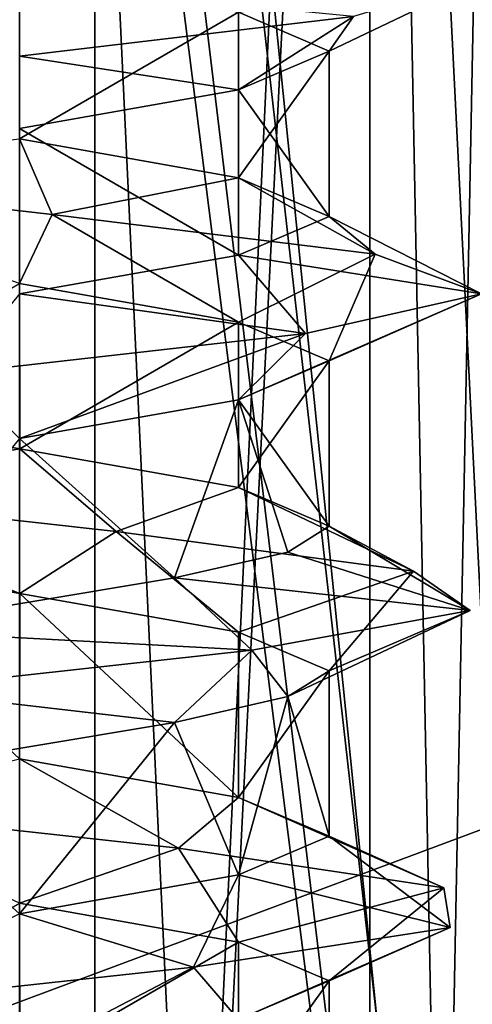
# Model space of a CAD drawing. Header units: millimetres. Extents: x -50 to 50, y -22 to 96.
# Tile 250 of 374: x 22 to 23.46, y -5.61 to -2.43. Entities that reach past the tile are written whole.
import ezdxf

# ---------------------------------------------------------------- set-up
doc = ezdxf.new("R2010")
doc.units = ezdxf.units.MM
doc.header["$LTSCALE"] = 65.185185
for name, color, linetype in [('1231', 7, 'CONTINUOUS'), ('1233', 7, 'CONTINUOUS'), ('1288', 7, 'CONTINUOUS'), ('1289', 7, 'CONTINUOUS'), ('1298', 7, 'CONTINUOUS'), ('1304', 7, 'CONTINUOUS'), ('29', 7, 'CONTINUOUS'), ('3133', 7, 'CONTINUOUS'), ('3134', 7, 'CONTINUOUS'), ('3135', 7, 'CONTINUOUS'), ('3136', 7, 'CONTINUOUS'), ('3279', 7, 'CONTINUOUS'), ('3280', 7, 'CONTINUOUS'), ('3281', 7, 'CONTINUOUS'), ('3282', 7, 'CONTINUOUS'), ('3735', 7, 'CONTINUOUS'), ('3736', 7, 'CONTINUOUS'), ('3737', 7, 'CONTINUOUS'), ('3738', 7, 'CONTINUOUS'), ('3768', 7, 'CONTINUOUS'), ('3769', 7, 'CONTINUOUS'), ('3770', 7, 'CONTINUOUS'), ('3771', 7, 'CONTINUOUS'), ('3869', 7, 'CONTINUOUS'), ('3870', 7, 'CONTINUOUS'), ('3871', 7, 'CONTINUOUS'), ('3872', 7, 'CONTINUOUS'), ('3902', 7, 'CONTINUOUS'), ('3903', 7, 'CONTINUOUS'), ('3904', 7, 'CONTINUOUS'), ('3905', 7, 'CONTINUOUS'), ('465', 7, 'CONTINUOUS'), ('469', 7, 'CONTINUOUS'), ('72', 7, 'CONTINUOUS')]:
    doc.layers.add(name, color=color, linetype=linetype)

msp = doc.modelspace()

# ---------------------------------------------------------------- linework, layer by layer
at = {"layer": '1231', "color": 7, "linetype": 'CONTINUOUS', "true_color": 0xe0f2ff}
for points in [[(23.5, 20.5, -50), (24, -14, -50), (16.4697, 0, -50), (23.5, 20.5, -50)], [(16.4697, 0, -50), (24, -14, -50), (10.6231, -11.2872, -50), (16.4697, 0, -50)]]:
    msp.add_3dface(points, dxfattribs=at)
at = {"layer": '1233', "color": 7, "linetype": 'CONTINUOUS', "true_color": 0xe0f2ff}
for points in [[(24, -14, 50), (19.5, 21.5, 50), (16.4697, 0, 50), (24, -14, 50)], [(19.7929, 20.7929, 50), (19.5, 21.5, 50), (24, -14, 50), (19.7929, 20.7929, 50)], [(20.5, 20.5, 50), (19.7929, 20.7929, 50), (24, -14, 50), (20.5, 20.5, 50)], [(23.5, 20.5, 50), (20.5, 20.5, 50), (24, -14, 50), (23.5, 20.5, 50)], [(24, -14, 50), (16.4697, 0, 50), (15.7843, -0.2718, 50), (24, -14, 50)], [(15.4715, -0.9394, 50), (24, -14, 50), (15.7843, -0.2718, 50), (15.4715, -0.9394, 50)], [(10.6231, -11.2872, 50), (24, -14, 50), (15.4715, -0.9394, 50), (10.6231, -11.2872, 50)]]:
    msp.add_3dface(points, dxfattribs=at)
at = {"layer": '1288', "color": 7, "linetype": 'CONTINUOUS', "true_color": 0xe0f2ff}
for points in [[(25, 4.5, -39), (22, 4.5, -39), (22, -17.5, -39), (25, 4.5, -39)], [(25, 4.5, -39), (22, -17.5, -39), (24.5, 0, -39), (25, 4.5, -39)], [(24.5, 0, -39), (22, -17.5, -39), (24.5, -17.5, -39), (24.5, 0, -39)]]:
    msp.add_3dface(points, dxfattribs=at)
at = {"layer": '1289', "color": 7, "linetype": 'CONTINUOUS', "true_color": 0xe0f2ff}
for points in [[(22, -17.5, 39), (22, 4.5, 39), (24.5, -17.5, 39), (22, -17.5, 39)], [(24.5, -17.5, 39), (22, 4.5, 39), (24.5, 0, 39), (24.5, -17.5, 39)]]:
    msp.add_3dface(points, dxfattribs=at)
at = {"layer": '1298', "color": 7, "linetype": 'CONTINUOUS', "true_color": 0xe0f2ff}
for points in [[(23.1315, 4.5, -43.1313), (22, 4.5, -43.6), (23.1314, -19.6, -43.1314), (23.1315, 4.5, -43.1313)], [(23.1314, -19.6, -43.1314), (22, 4.5, -43.6), (22, -19.6, -43.6), (23.1314, -19.6, -43.1314)], [(22, 4.5, -40.4), (23.1315, 4.5, -40.8687), (22, -19.6, -40.4), (22, 4.5, -40.4)], [(22, -19.6, -40.4), (23.1315, 4.5, -40.8687), (23.1314, -19.6, -40.8686), (22, -19.6, -40.4)], [(23.6, -19.6, -42), (23.1315, 4.5, -43.1313), (23.1314, -19.6, -43.1314), (23.6, -19.6, -42)], [(23.1315, 4.5, -40.8687), (23.6, 4.5, -42), (23.1314, -19.6, -40.8686), (23.1315, 4.5, -40.8687)], [(23.1314, -19.6, -40.8686), (23.6, 4.5, -42), (23.6, -19.6, -42), (23.1314, -19.6, -40.8686)], [(23.6, 4.5, -42), (23.1315, 4.5, -43.1313), (23.6, -19.6, -42), (23.6, 4.5, -42)]]:
    msp.add_3dface(points, dxfattribs=at)
at = {"layer": '1304', "color": 7, "linetype": 'CONTINUOUS', "true_color": 0xe0f2ff}
for points in [[(22, -19.6, 43.6), (22, 4.5, 43.6), (23.1315, 4.5, 43.1313), (22, -19.6, 43.6)], [(23.1314, -19.6, 43.1314), (22, -19.6, 43.6), (23.1315, 4.5, 43.1313), (23.1314, -19.6, 43.1314)], [(22, -19.6, 40.4), (23.1314, -19.6, 40.8686), (22, 4.5, 40.4), (22, -19.6, 40.4)], [(22, 4.5, 40.4), (23.1314, -19.6, 40.8686), (23.1315, 4.5, 40.8687), (22, 4.5, 40.4)], [(23.6, -19.6, 42), (23.1314, -19.6, 43.1314), (23.6, 4.5, 42), (23.6, -19.6, 42)], [(23.6, 4.5, 42), (23.1314, -19.6, 43.1314), (23.1315, 4.5, 43.1313), (23.6, 4.5, 42)], [(23.1314, -19.6, 40.8686), (23.6, -19.6, 42), (23.1315, 4.5, 40.8687), (23.1314, -19.6, 40.8686)], [(23.1315, 4.5, 40.8687), (23.6, -19.6, 42), (23.6, 4.5, 42), (23.1315, 4.5, 40.8687)]]:
    msp.add_3dface(points, dxfattribs=at)
at = {"layer": '29', "color": 7, "linetype": 'CONTINUOUS', "true_color": 0xf2c12d}
for points in [[(18, -14.5, -35), (18, 20.5, -35), (22.2426, 20.5, -33.2426), (18, -14.5, -35)], [(22.2426, -14.5, -33.2426), (18, -14.5, -35), (22.2426, 20.5, -33.2426), (22.2426, -14.5, -33.2426)], [(24, -14.5, -29), (22.2426, -14.5, -33.2426), (24, 20.5, -29), (24, -14.5, -29)], [(24, 20.5, -29), (22.2426, -14.5, -33.2426), (22.2426, 20.5, -33.2426), (24, 20.5, -29)]]:
    msp.add_3dface(points, dxfattribs=at)
at = {"layer": '3133', "linetype": 'CONTINUOUS'}
for points in [[(22.75, -4.4667, -40.701), (21.5866, -4.5944, -40.5581), (22.5, -4.6998, -41.134), (22.75, -4.4667, -40.701)], [(22.5, -4.6998, -41.134), (21.5866, -4.5944, -40.5581), (21.5, -4.8665, -41.134), (22.5, -4.6998, -41.134)], [(21.3424, -4.9778, -43.3482), (22.5131, -5.1056, -43.4095), (21.9999, -5.2831, -43), (21.3424, -4.9778, -43.3482)], [(21.9999, -5.2831, -43), (22.5131, -5.1056, -43.4095), (22.7071, -5.4082, -42.7071), (21.9999, -5.2831, -43)], [(22.5131, -5.1056, -43.4095), (23.3703, -5.2333, -42.6101), (22.7071, -5.4082, -42.7071), (22.5131, -5.1056, -43.4095)], [(22.7071, -5.4082, -42.7071), (23.3703, -5.2333, -42.6101), (23, -5.5332, -42), (22.7071, -5.4082, -42.7071)], [(23.3703, -5.2333, -42.6101), (23.3908, -5.3611, -41.4381), (23, -5.5332, -42), (23.3703, -5.2333, -42.6101)], [(23.3908, -5.3611, -41.4381), (22.5618, -5.4889, -40.6092), (22.7071, -5.6582, -41.2929), (23.3908, -5.3611, -41.4381)], [(23, -5.5332, -42), (23.3908, -5.3611, -41.4381), (22.7071, -5.6582, -41.2929), (23, -5.5332, -42)], [(22.5618, -5.4889, -40.6092), (21.3899, -5.6167, -40.6297), (22, -5.7832, -41), (22.5618, -5.4889, -40.6092)], [(22.7071, -5.6582, -41.2929), (22.5618, -5.4889, -40.6092), (22, -5.7832, -41), (22.7071, -5.6582, -41.2929)]]:
    msp.add_3dface(points, dxfattribs=at)
at = {"layer": '3134', "linetype": 'CONTINUOUS'}
for points in [[(22.75, -4.4667, -40.701), (22.5, -4.2335, -41.134), (21.5, -4.4002, -41.134), (22.75, -4.4667, -40.701)], [(21.5866, -4.5944, -40.5581), (22.75, -4.4667, -40.701), (21.5, -4.4002, -41.134), (21.5866, -4.5944, -40.5581)], [(22.5131, -5.1056, -43.4095), (21.3424, -4.9778, -43.3482), (21.9999, -4.8168, -43), (22.5131, -5.1056, -43.4095)], [(22.7071, -4.9418, -42.7071), (22.5131, -5.1056, -43.4095), (21.9999, -4.8168, -43), (22.7071, -4.9418, -42.7071)], [(23.3703, -5.2333, -42.6101), (22.5131, -5.1056, -43.4095), (22.7071, -4.9418, -42.7071), (23.3703, -5.2333, -42.6101)], [(23, -5.0668, -42), (23.3703, -5.2333, -42.6101), (22.7071, -4.9418, -42.7071), (23, -5.0668, -42)], [(22.7071, -5.1918, -41.2929), (23.3908, -5.3611, -41.4381), (23, -5.0668, -42), (22.7071, -5.1918, -41.2929)], [(23.3908, -5.3611, -41.4381), (23.3703, -5.2333, -42.6101), (23, -5.0668, -42), (23.3908, -5.3611, -41.4381)], [(22, -5.3168, -41), (22.5618, -5.4889, -40.6092), (22.7071, -5.1918, -41.2929), (22, -5.3168, -41)], [(22.5618, -5.4889, -40.6092), (23.3908, -5.3611, -41.4381), (22.7071, -5.1918, -41.2929), (22.5618, -5.4889, -40.6092)], [(21.3899, -5.6167, -40.6297), (22.5618, -5.4889, -40.6092), (22, -5.3168, -41), (21.3899, -5.6167, -40.6297)]]:
    msp.add_3dface(points, dxfattribs=at)
at = {"layer": '3135', "linetype": 'CONTINUOUS'}
for points in [[(22.7071, -2.4081, -42.7071), (23.4991, -2.2944, -42.0524), (23, -2.5332, -42), (22.7071, -2.4081, -42.7071)], [(23.4991, -2.2944, -42.0524), (23.079, -2.4222, -40.958), (23, -2.5332, -42), (23.4991, -2.2944, -42.0524)], [(23.079, -2.4222, -40.958), (22, -2.55, -40.5), (22.7071, -2.6582, -41.2929), (23.079, -2.4222, -40.958)], [(23, -2.5332, -42), (23.079, -2.4222, -40.958), (22.7071, -2.6582, -41.2929), (23, -2.5332, -42)], [(22.7071, -2.6582, -41.2929), (22, -2.55, -40.5), (22, -2.7832, -41), (22.7071, -2.6582, -41.2929)], [(20.9963, -2.9333, -43.1147), (22.1046, -3.0611, -43.4964), (21.9999, -3.2831, -43), (20.9963, -2.9333, -43.1147)], [(21.9999, -3.2831, -43), (22.1046, -3.0611, -43.4964), (22.7071, -3.4082, -42.7071), (21.9999, -3.2831, -43)], [(22.1046, -3.0611, -43.4964), (23.1491, -3.1889, -42.9641), (22.7071, -3.4082, -42.7071), (22.1046, -3.0611, -43.4964)], [(22.7071, -3.4082, -42.7071), (23.1491, -3.1889, -42.9641), (23, -3.5332, -42), (22.7071, -3.4082, -42.7071)], [(23.1491, -3.1889, -42.9641), (23.4918, -3.3167, -41.8432), (23, -3.5332, -42), (23.1491, -3.1889, -42.9641)], [(23.4918, -3.3167, -41.8432), (22.9235, -3.4444, -40.818), (22.7071, -3.6582, -41.2929), (23.4918, -3.3167, -41.8432)], [(23, -3.5332, -42), (23.4918, -3.3167, -41.8432), (22.7071, -3.6582, -41.2929), (23, -3.5332, -42)], [(22.9235, -3.4444, -40.818), (21.7912, -3.5722, -40.5146), (22, -3.7832, -41), (22.9235, -3.4444, -40.818)], [(22.7071, -3.6582, -41.2929), (22.9235, -3.4444, -40.818), (22, -3.7832, -41), (22.7071, -3.6582, -41.2929)], [(22.0001, -4.2832, -43), (21.2929, -4.1582, -42.7071), (21.1613, -3.9556, -43.2436), (22.0001, -4.2832, -43)], [(22.3119, -4.0833, -43.4672), (22.0001, -4.2832, -43), (21.1613, -3.9556, -43.2436), (22.3119, -4.0833, -43.4672)], [(22.7071, -4.4082, -42.7071), (22.0001, -4.2832, -43), (22.3119, -4.0833, -43.4672), (22.7071, -4.4082, -42.7071)], [(23.272, -4.2111, -42.7949), (22.7071, -4.4082, -42.7071), (22.3119, -4.0833, -43.4672), (23.272, -4.2111, -42.7949)], [(23, -4.5332, -42), (22.7071, -4.4082, -42.7071), (23.272, -4.2111, -42.7949), (23, -4.5332, -42)], [(23.4554, -4.3389, -41.6371), (23, -4.5332, -42), (23.272, -4.2111, -42.7949), (23.4554, -4.3389, -41.6371)], [(22.75, -4.4667, -40.701), (22.866, -4.6165, -41.5), (23.4554, -4.3389, -41.6371), (22.75, -4.4667, -40.701)], [(22.866, -4.6165, -41.5), (23, -4.5332, -42), (23.4554, -4.3389, -41.6371), (22.866, -4.6165, -41.5)], [(22.75, -4.4667, -40.701), (22.5, -4.6998, -41.134), (22.866, -4.6165, -41.5), (22.75, -4.4667, -40.701)]]:
    msp.add_3dface(points, dxfattribs=at)
at = {"layer": '3136', "linetype": 'CONTINUOUS'}
for points in [[(22, -2.55, -40.5), (23.079, -2.4222, -40.958), (22, -2.3168, -41), (22, -2.55, -40.5)], [(22.1046, -3.0611, -43.4964), (20.9963, -2.9333, -43.1147), (21.9999, -2.8168, -43), (22.1046, -3.0611, -43.4964)], [(22.7071, -2.9418, -42.7071), (22.1046, -3.0611, -43.4964), (21.9999, -2.8168, -43), (22.7071, -2.9418, -42.7071)], [(23.1491, -3.1889, -42.9641), (22.1046, -3.0611, -43.4964), (22.7071, -2.9418, -42.7071), (23.1491, -3.1889, -42.9641)], [(23, -3.0668, -42), (23.1491, -3.1889, -42.9641), (22.7071, -2.9418, -42.7071), (23, -3.0668, -42)], [(22.7071, -3.1918, -41.2929), (23.4918, -3.3167, -41.8432), (23, -3.0668, -42), (22.7071, -3.1918, -41.2929)], [(23.4918, -3.3167, -41.8432), (23.1491, -3.1889, -42.9641), (23, -3.0668, -42), (23.4918, -3.3167, -41.8432)], [(22, -3.3168, -41), (22.9235, -3.4444, -40.818), (22.7071, -3.1918, -41.2929), (22, -3.3168, -41)], [(22.9235, -3.4444, -40.818), (23.4918, -3.3167, -41.8432), (22.7071, -3.1918, -41.2929), (22.9235, -3.4444, -40.818)], [(21.7912, -3.5722, -40.5146), (22.9235, -3.4444, -40.818), (22, -3.3168, -41), (21.7912, -3.5722, -40.5146)], [(22.0001, -3.8169, -43), (21.1613, -3.9556, -43.2436), (21.2929, -3.6919, -42.7071), (22.0001, -3.8169, -43)], [(22.3119, -4.0833, -43.4672), (21.1613, -3.9556, -43.2436), (22.0001, -3.8169, -43), (22.3119, -4.0833, -43.4672)], [(22.7071, -3.9418, -42.7071), (22.3119, -4.0833, -43.4672), (22.0001, -3.8169, -43), (22.7071, -3.9418, -42.7071)], [(23.272, -4.2111, -42.7949), (22.3119, -4.0833, -43.4672), (22.7071, -3.9418, -42.7071), (23.272, -4.2111, -42.7949)], [(23, -4.0668, -42), (23.272, -4.2111, -42.7949), (22.7071, -3.9418, -42.7071), (23, -4.0668, -42)], [(22.866, -4.1502, -41.5), (23.4554, -4.3389, -41.6371), (23, -4.0668, -42), (22.866, -4.1502, -41.5)], [(23.4554, -4.3389, -41.6371), (23.272, -4.2111, -42.7949), (23, -4.0668, -42), (23.4554, -4.3389, -41.6371)], [(22.5, -4.2335, -41.134), (23.4554, -4.3389, -41.6371), (22.866, -4.1502, -41.5), (22.5, -4.2335, -41.134)], [(22.5, -4.2335, -41.134), (22.75, -4.4667, -40.701), (23.4554, -4.3389, -41.6371), (22.5, -4.2335, -41.134)]]:
    msp.add_3dface(points, dxfattribs=at)
at = {"layer": '3279', "linetype": 'CONTINUOUS'}
for points in [[(22.75, -4.4667, 43.299), (21.5866, -4.5944, 43.4419), (22.5, -4.6998, 42.866), (22.75, -4.4667, 43.299)], [(22.5, -4.6998, 42.866), (21.5866, -4.5944, 43.4419), (21.5, -4.8665, 42.866), (22.5, -4.6998, 42.866)], [(21.3424, -4.9778, 40.6518), (22.5131, -5.1056, 40.5905), (21.9999, -5.2831, 41), (21.3424, -4.9778, 40.6518)], [(21.9999, -5.2831, 41), (22.5131, -5.1056, 40.5905), (22.7071, -5.4082, 41.2929), (21.9999, -5.2831, 41)], [(22.5131, -5.1056, 40.5905), (23.3703, -5.2333, 41.3899), (22.7071, -5.4082, 41.2929), (22.5131, -5.1056, 40.5905)], [(22.7071, -5.4082, 41.2929), (23.3703, -5.2333, 41.3899), (23, -5.5332, 42), (22.7071, -5.4082, 41.2929)], [(23.3703, -5.2333, 41.3899), (23.3908, -5.3611, 42.5619), (23, -5.5332, 42), (23.3703, -5.2333, 41.3899)], [(23.3908, -5.3611, 42.5619), (22.5618, -5.4889, 43.3908), (22.7071, -5.6582, 42.7071), (23.3908, -5.3611, 42.5619)], [(23, -5.5332, 42), (23.3908, -5.3611, 42.5619), (22.7071, -5.6582, 42.7071), (23, -5.5332, 42)], [(22.5618, -5.4889, 43.3908), (21.3899, -5.6167, 43.3703), (22, -5.7832, 43), (22.5618, -5.4889, 43.3908)], [(22.7071, -5.6582, 42.7071), (22.5618, -5.4889, 43.3908), (22, -5.7832, 43), (22.7071, -5.6582, 42.7071)]]:
    msp.add_3dface(points, dxfattribs=at)
at = {"layer": '3280', "linetype": 'CONTINUOUS'}
for points in [[(22.75, -4.4667, 43.299), (22.5, -4.2335, 42.866), (21.5, -4.4002, 42.866), (22.75, -4.4667, 43.299)], [(21.5866, -4.5944, 43.4419), (22.75, -4.4667, 43.299), (21.5, -4.4002, 42.866), (21.5866, -4.5944, 43.4419)], [(22.5131, -5.1056, 40.5905), (21.3424, -4.9778, 40.6518), (21.9999, -4.8168, 41), (22.5131, -5.1056, 40.5905)], [(22.7071, -4.9418, 41.2929), (22.5131, -5.1056, 40.5905), (21.9999, -4.8168, 41), (22.7071, -4.9418, 41.2929)], [(23.3703, -5.2333, 41.3899), (22.5131, -5.1056, 40.5905), (22.7071, -4.9418, 41.2929), (23.3703, -5.2333, 41.3899)], [(23, -5.0668, 42), (23.3703, -5.2333, 41.3899), (22.7071, -4.9418, 41.2929), (23, -5.0668, 42)], [(22.7071, -5.1918, 42.7071), (23.3908, -5.3611, 42.5619), (23, -5.0668, 42), (22.7071, -5.1918, 42.7071)], [(23.3908, -5.3611, 42.5619), (23.3703, -5.2333, 41.3899), (23, -5.0668, 42), (23.3908, -5.3611, 42.5619)], [(22, -5.3168, 43), (22.5618, -5.4889, 43.3908), (22.7071, -5.1918, 42.7071), (22, -5.3168, 43)], [(22.5618, -5.4889, 43.3908), (23.3908, -5.3611, 42.5619), (22.7071, -5.1918, 42.7071), (22.5618, -5.4889, 43.3908)], [(21.3899, -5.6167, 43.3703), (22.5618, -5.4889, 43.3908), (22, -5.3168, 43), (21.3899, -5.6167, 43.3703)]]:
    msp.add_3dface(points, dxfattribs=at)
at = {"layer": '3281', "linetype": 'CONTINUOUS'}
for points in [[(22.7071, -2.4081, 41.2929), (23.4991, -2.2944, 41.9476), (23, -2.5332, 42), (22.7071, -2.4081, 41.2929)], [(23.4991, -2.2944, 41.9476), (23.079, -2.4222, 43.042), (23, -2.5332, 42), (23.4991, -2.2944, 41.9476)], [(23.079, -2.4222, 43.042), (22, -2.55, 43.5), (22.7071, -2.6582, 42.7071), (23.079, -2.4222, 43.042)], [(23, -2.5332, 42), (23.079, -2.4222, 43.042), (22.7071, -2.6582, 42.7071), (23, -2.5332, 42)], [(22.7071, -2.6582, 42.7071), (22, -2.55, 43.5), (22, -2.7832, 43), (22.7071, -2.6582, 42.7071)], [(20.9963, -2.9333, 40.8853), (22.1046, -3.0611, 40.5036), (21.9999, -3.2831, 41), (20.9963, -2.9333, 40.8853)], [(21.9999, -3.2831, 41), (22.1046, -3.0611, 40.5036), (22.7071, -3.4082, 41.2929), (21.9999, -3.2831, 41)], [(22.1046, -3.0611, 40.5036), (23.1491, -3.1889, 41.0359), (22.7071, -3.4082, 41.2929), (22.1046, -3.0611, 40.5036)], [(22.7071, -3.4082, 41.2929), (23.1491, -3.1889, 41.0359), (23, -3.5332, 42), (22.7071, -3.4082, 41.2929)], [(23.1491, -3.1889, 41.0359), (23.4918, -3.3167, 42.1568), (23, -3.5332, 42), (23.1491, -3.1889, 41.0359)], [(23.4918, -3.3167, 42.1568), (22.9235, -3.4444, 43.182), (22.7071, -3.6582, 42.7071), (23.4918, -3.3167, 42.1568)], [(23, -3.5332, 42), (23.4918, -3.3167, 42.1568), (22.7071, -3.6582, 42.7071), (23, -3.5332, 42)], [(22.9235, -3.4444, 43.182), (21.7912, -3.5722, 43.4854), (22, -3.7832, 43), (22.9235, -3.4444, 43.182)], [(22.7071, -3.6582, 42.7071), (22.9235, -3.4444, 43.182), (22, -3.7832, 43), (22.7071, -3.6582, 42.7071)], [(22.0001, -4.2832, 41), (21.2929, -4.1582, 41.2929), (21.1613, -3.9556, 40.7564), (22.0001, -4.2832, 41)], [(22.3119, -4.0833, 40.5328), (22.0001, -4.2832, 41), (21.1613, -3.9556, 40.7564), (22.3119, -4.0833, 40.5328)], [(22.7071, -4.4082, 41.2929), (22.0001, -4.2832, 41), (22.3119, -4.0833, 40.5328), (22.7071, -4.4082, 41.2929)], [(23.272, -4.2111, 41.2051), (22.7071, -4.4082, 41.2929), (22.3119, -4.0833, 40.5328), (23.272, -4.2111, 41.2051)], [(23, -4.5332, 42), (22.7071, -4.4082, 41.2929), (23.272, -4.2111, 41.2051), (23, -4.5332, 42)], [(23.4554, -4.3389, 42.3629), (23, -4.5332, 42), (23.272, -4.2111, 41.2051), (23.4554, -4.3389, 42.3629)], [(22.75, -4.4667, 43.299), (22.866, -4.6165, 42.5), (23.4554, -4.3389, 42.3629), (22.75, -4.4667, 43.299)], [(22.866, -4.6165, 42.5), (23, -4.5332, 42), (23.4554, -4.3389, 42.3629), (22.866, -4.6165, 42.5)], [(22.75, -4.4667, 43.299), (22.5, -4.6998, 42.866), (22.866, -4.6165, 42.5), (22.75, -4.4667, 43.299)]]:
    msp.add_3dface(points, dxfattribs=at)
at = {"layer": '3282', "linetype": 'CONTINUOUS'}
for points in [[(22, -2.55, 43.5), (23.079, -2.4222, 43.042), (22, -2.3168, 43), (22, -2.55, 43.5)], [(22.1046, -3.0611, 40.5036), (20.9963, -2.9333, 40.8853), (21.9999, -2.8168, 41), (22.1046, -3.0611, 40.5036)], [(22.7071, -2.9418, 41.2929), (22.1046, -3.0611, 40.5036), (21.9999, -2.8168, 41), (22.7071, -2.9418, 41.2929)], [(23.1491, -3.1889, 41.0359), (22.1046, -3.0611, 40.5036), (22.7071, -2.9418, 41.2929), (23.1491, -3.1889, 41.0359)], [(23, -3.0668, 42), (23.1491, -3.1889, 41.0359), (22.7071, -2.9418, 41.2929), (23, -3.0668, 42)], [(22.7071, -3.1918, 42.7071), (23.4918, -3.3167, 42.1568), (23, -3.0668, 42), (22.7071, -3.1918, 42.7071)], [(23.4918, -3.3167, 42.1568), (23.1491, -3.1889, 41.0359), (23, -3.0668, 42), (23.4918, -3.3167, 42.1568)], [(22, -3.3168, 43), (22.9235, -3.4444, 43.182), (22.7071, -3.1918, 42.7071), (22, -3.3168, 43)], [(22.9235, -3.4444, 43.182), (23.4918, -3.3167, 42.1568), (22.7071, -3.1918, 42.7071), (22.9235, -3.4444, 43.182)], [(21.7912, -3.5722, 43.4854), (22.9235, -3.4444, 43.182), (22, -3.3168, 43), (21.7912, -3.5722, 43.4854)], [(22.0001, -3.8169, 41), (21.1613, -3.9556, 40.7564), (21.2929, -3.6919, 41.2929), (22.0001, -3.8169, 41)], [(22.3119, -4.0833, 40.5328), (21.1613, -3.9556, 40.7564), (22.0001, -3.8169, 41), (22.3119, -4.0833, 40.5328)], [(22.7071, -3.9418, 41.2929), (22.3119, -4.0833, 40.5328), (22.0001, -3.8169, 41), (22.7071, -3.9418, 41.2929)], [(23.272, -4.2111, 41.2051), (22.3119, -4.0833, 40.5328), (22.7071, -3.9418, 41.2929), (23.272, -4.2111, 41.2051)], [(23, -4.0668, 42), (23.272, -4.2111, 41.2051), (22.7071, -3.9418, 41.2929), (23, -4.0668, 42)], [(22.866, -4.1502, 42.5), (23.4554, -4.3389, 42.3629), (23, -4.0668, 42), (22.866, -4.1502, 42.5)], [(23.4554, -4.3389, 42.3629), (23.272, -4.2111, 41.2051), (23, -4.0668, 42), (23.4554, -4.3389, 42.3629)], [(22.5, -4.2335, 42.866), (23.4554, -4.3389, 42.3629), (22.866, -4.1502, 42.5), (22.5, -4.2335, 42.866)], [(22.5, -4.2335, 42.866), (22.75, -4.4667, 43.299), (23.4554, -4.3389, 42.3629), (22.5, -4.2335, 42.866)]]:
    msp.add_3dface(points, dxfattribs=at)
at = {"layer": '3735', "linetype": 'CONTINUOUS'}
msp.add_3dface([(23, -5.5332, -42), (22.7071, -5.6582, -41.2929), (23, -6.0668, -42), (23, -5.5332, -42)], dxfattribs=at)
at = {"layer": '3736', "linetype": 'CONTINUOUS'}
for points in [[(23, -5.0668, -42), (23, -4.5332, -42), (22.866, -4.6165, -41.5), (23, -5.0668, -42)], [(22.5, -4.6998, -41.134), (22.7071, -5.1918, -41.2929), (22.866, -4.6165, -41.5), (22.5, -4.6998, -41.134)], [(22.7071, -5.1918, -41.2929), (23, -5.0668, -42), (22.866, -4.6165, -41.5), (22.7071, -5.1918, -41.2929)], [(22.5, -4.6998, -41.134), (21.5, -4.8665, -41.134), (22, -5.3168, -41), (22.5, -4.6998, -41.134)], [(22.5, -4.6998, -41.134), (22, -5.3168, -41), (22.7071, -5.1918, -41.2929), (22.5, -4.6998, -41.134)]]:
    msp.add_3dface(points, dxfattribs=at)
at = {"layer": '3737', "linetype": 'CONTINUOUS'}
for points in [[(23, -3.5332, -42), (22.7071, -3.6582, -41.2929), (23, -4.0668, -42), (23, -3.5332, -42)], [(22.5, -4.2335, -41.134), (22.7071, -3.6582, -41.2929), (22, -3.7832, -41), (22.5, -4.2335, -41.134)], [(22.7071, -3.6582, -41.2929), (22.5, -4.2335, -41.134), (22.866, -4.1502, -41.5), (22.7071, -3.6582, -41.2929)], [(22.7071, -3.6582, -41.2929), (22.866, -4.1502, -41.5), (23, -4.0668, -42), (22.7071, -3.6582, -41.2929)], [(21.5, -4.4002, -41.134), (22.5, -4.2335, -41.134), (22, -3.7832, -41), (21.5, -4.4002, -41.134)]]:
    msp.add_3dface(points, dxfattribs=at)
at = {"layer": '3738', "linetype": 'CONTINUOUS'}
for points in [[(23, -2.5332, -42), (22.7071, -2.6582, -41.2929), (23, -3.0668, -42), (23, -2.5332, -42)], [(22.7071, -2.6582, -41.2929), (22, -2.7832, -41), (22.7071, -3.1918, -41.2929), (22.7071, -2.6582, -41.2929)], [(22.7071, -2.6582, -41.2929), (22.7071, -3.1918, -41.2929), (23, -3.0668, -42), (22.7071, -2.6582, -41.2929)], [(22, -2.7832, -41), (22, -3.3168, -41), (22.7071, -3.1918, -41.2929), (22, -2.7832, -41)]]:
    msp.add_3dface(points, dxfattribs=at)
at = {"layer": '3768', "linetype": 'CONTINUOUS'}
for points in [[(21.9999, -5.2831, -43), (22.0001, -5.8169, -43), (21.2929, -5.6919, -42.7071), (21.9999, -5.2831, -43)], [(21.9999, -5.2831, -43), (22.7071, -5.4082, -42.7071), (22.0001, -5.8169, -43), (21.9999, -5.2831, -43)], [(22.7071, -5.4082, -42.7071), (22.7071, -5.9418, -42.7071), (22.0001, -5.8169, -43), (22.7071, -5.4082, -42.7071)], [(22.7071, -5.4082, -42.7071), (23, -5.5332, -42), (22.7071, -5.9418, -42.7071), (22.7071, -5.4082, -42.7071)], [(23, -5.5332, -42), (23, -6.0668, -42), (22.7071, -5.9418, -42.7071), (23, -5.5332, -42)]]:
    msp.add_3dface(points, dxfattribs=at)
at = {"layer": '3769', "linetype": 'CONTINUOUS'}
for points in [[(21.9999, -4.8168, -43), (21.2929, -4.1582, -42.7071), (22.0001, -4.2832, -43), (21.9999, -4.8168, -43)], [(22.7071, -4.9418, -42.7071), (21.9999, -4.8168, -43), (22.0001, -4.2832, -43), (22.7071, -4.9418, -42.7071)], [(22.7071, -4.9418, -42.7071), (22.0001, -4.2832, -43), (22.7071, -4.4082, -42.7071), (22.7071, -4.9418, -42.7071)], [(22.7071, -4.9418, -42.7071), (22.7071, -4.4082, -42.7071), (23, -4.5332, -42), (22.7071, -4.9418, -42.7071)], [(23, -5.0668, -42), (22.7071, -4.9418, -42.7071), (23, -4.5332, -42), (23, -5.0668, -42)]]:
    msp.add_3dface(points, dxfattribs=at)
at = {"layer": '3770', "linetype": 'CONTINUOUS'}
for points in [[(21.9999, -3.2831, -43), (22.0001, -3.8169, -43), (21.2929, -3.6919, -42.7071), (21.9999, -3.2831, -43)], [(21.9999, -3.2831, -43), (22.7071, -3.4082, -42.7071), (22.0001, -3.8169, -43), (21.9999, -3.2831, -43)], [(22.7071, -3.4082, -42.7071), (22.7071, -3.9418, -42.7071), (22.0001, -3.8169, -43), (22.7071, -3.4082, -42.7071)], [(22.7071, -3.4082, -42.7071), (23, -3.5332, -42), (22.7071, -3.9418, -42.7071), (22.7071, -3.4082, -42.7071)], [(23, -3.5332, -42), (23, -4.0668, -42), (22.7071, -3.9418, -42.7071), (23, -3.5332, -42)]]:
    msp.add_3dface(points, dxfattribs=at)
at = {"layer": '3771', "linetype": 'CONTINUOUS'}
for points in [[(22, -2.2832, -43), (22.7071, -2.4081, -42.7071), (21.9999, -2.8168, -43), (22, -2.2832, -43)], [(22.7071, -2.4081, -42.7071), (22.7071, -2.9418, -42.7071), (21.9999, -2.8168, -43), (22.7071, -2.4081, -42.7071)], [(22.7071, -2.4081, -42.7071), (23, -2.5332, -42), (22.7071, -2.9418, -42.7071), (22.7071, -2.4081, -42.7071)], [(23, -2.5332, -42), (23, -3.0668, -42), (22.7071, -2.9418, -42.7071), (23, -2.5332, -42)]]:
    msp.add_3dface(points, dxfattribs=at)
at = {"layer": '3869', "linetype": 'CONTINUOUS'}
msp.add_3dface([(23, -5.5332, 42), (22.7071, -5.6582, 42.7071), (23, -6.0668, 42), (23, -5.5332, 42)], dxfattribs=at)
at = {"layer": '3870', "linetype": 'CONTINUOUS'}
for points in [[(23, -5.0668, 42), (23, -4.5332, 42), (22.866, -4.6165, 42.5), (23, -5.0668, 42)], [(22.5, -4.6998, 42.866), (22.7071, -5.1918, 42.7071), (22.866, -4.6165, 42.5), (22.5, -4.6998, 42.866)], [(22.7071, -5.1918, 42.7071), (23, -5.0668, 42), (22.866, -4.6165, 42.5), (22.7071, -5.1918, 42.7071)], [(22.5, -4.6998, 42.866), (21.5, -4.8665, 42.866), (22, -5.3168, 43), (22.5, -4.6998, 42.866)], [(22.5, -4.6998, 42.866), (22, -5.3168, 43), (22.7071, -5.1918, 42.7071), (22.5, -4.6998, 42.866)]]:
    msp.add_3dface(points, dxfattribs=at)
at = {"layer": '3871', "linetype": 'CONTINUOUS'}
for points in [[(23, -3.5332, 42), (22.7071, -3.6582, 42.7071), (23, -4.0668, 42), (23, -3.5332, 42)], [(22.5, -4.2335, 42.866), (22.7071, -3.6582, 42.7071), (22, -3.7832, 43), (22.5, -4.2335, 42.866)], [(22.7071, -3.6582, 42.7071), (22.5, -4.2335, 42.866), (22.866, -4.1502, 42.5), (22.7071, -3.6582, 42.7071)], [(22.7071, -3.6582, 42.7071), (22.866, -4.1502, 42.5), (23, -4.0668, 42), (22.7071, -3.6582, 42.7071)], [(21.5, -4.4002, 42.866), (22.5, -4.2335, 42.866), (22, -3.7832, 43), (21.5, -4.4002, 42.866)]]:
    msp.add_3dface(points, dxfattribs=at)
at = {"layer": '3872', "linetype": 'CONTINUOUS'}
for points in [[(23, -2.5332, 42), (22.7071, -2.6582, 42.7071), (23, -3.0668, 42), (23, -2.5332, 42)], [(22.7071, -2.6582, 42.7071), (22, -2.7832, 43), (22.7071, -3.1918, 42.7071), (22.7071, -2.6582, 42.7071)], [(22.7071, -2.6582, 42.7071), (22.7071, -3.1918, 42.7071), (23, -3.0668, 42), (22.7071, -2.6582, 42.7071)], [(22, -2.7832, 43), (22, -3.3168, 43), (22.7071, -3.1918, 42.7071), (22, -2.7832, 43)]]:
    msp.add_3dface(points, dxfattribs=at)
at = {"layer": '3902', "linetype": 'CONTINUOUS'}
for points in [[(21.9999, -5.2831, 41), (22.0001, -5.8169, 41), (21.2929, -5.6919, 41.2929), (21.9999, -5.2831, 41)], [(21.9999, -5.2831, 41), (22.7071, -5.4082, 41.2929), (22.0001, -5.8169, 41), (21.9999, -5.2831, 41)], [(22.7071, -5.4082, 41.2929), (22.7071, -5.9418, 41.2929), (22.0001, -5.8169, 41), (22.7071, -5.4082, 41.2929)], [(22.7071, -5.4082, 41.2929), (23, -5.5332, 42), (22.7071, -5.9418, 41.2929), (22.7071, -5.4082, 41.2929)], [(23, -5.5332, 42), (23, -6.0668, 42), (22.7071, -5.9418, 41.2929), (23, -5.5332, 42)]]:
    msp.add_3dface(points, dxfattribs=at)
at = {"layer": '3903', "linetype": 'CONTINUOUS'}
for points in [[(21.9999, -4.8168, 41), (21.2929, -4.1582, 41.2929), (22.0001, -4.2832, 41), (21.9999, -4.8168, 41)], [(22.7071, -4.9418, 41.2929), (21.9999, -4.8168, 41), (22.0001, -4.2832, 41), (22.7071, -4.9418, 41.2929)], [(22.7071, -4.9418, 41.2929), (22.0001, -4.2832, 41), (22.7071, -4.4082, 41.2929), (22.7071, -4.9418, 41.2929)], [(22.7071, -4.9418, 41.2929), (22.7071, -4.4082, 41.2929), (23, -4.5332, 42), (22.7071, -4.9418, 41.2929)], [(23, -5.0668, 42), (22.7071, -4.9418, 41.2929), (23, -4.5332, 42), (23, -5.0668, 42)]]:
    msp.add_3dface(points, dxfattribs=at)
at = {"layer": '3904', "linetype": 'CONTINUOUS'}
for points in [[(21.9999, -3.2831, 41), (22.0001, -3.8169, 41), (21.2929, -3.6919, 41.2929), (21.9999, -3.2831, 41)], [(21.9999, -3.2831, 41), (22.7071, -3.4082, 41.2929), (22.0001, -3.8169, 41), (21.9999, -3.2831, 41)], [(22.7071, -3.4082, 41.2929), (22.7071, -3.9418, 41.2929), (22.0001, -3.8169, 41), (22.7071, -3.4082, 41.2929)], [(22.7071, -3.4082, 41.2929), (23, -3.5332, 42), (22.7071, -3.9418, 41.2929), (22.7071, -3.4082, 41.2929)], [(23, -3.5332, 42), (23, -4.0668, 42), (22.7071, -3.9418, 41.2929), (23, -3.5332, 42)]]:
    msp.add_3dface(points, dxfattribs=at)
at = {"layer": '3905', "linetype": 'CONTINUOUS'}
for points in [[(22, -2.2832, 41), (22.7071, -2.4081, 41.2929), (21.9999, -2.8168, 41), (22, -2.2832, 41)], [(22.7071, -2.4081, 41.2929), (22.7071, -2.9418, 41.2929), (21.9999, -2.8168, 41), (22.7071, -2.4081, 41.2929)], [(22.7071, -2.4081, 41.2929), (23, -2.5332, 42), (22.7071, -2.9418, 41.2929), (22.7071, -2.4081, 41.2929)], [(23, -2.5332, 42), (23, -3.0668, 42), (22.7071, -2.9418, 41.2929), (23, -2.5332, 42)]]:
    msp.add_3dface(points, dxfattribs=at)
at = {"layer": '465', "color": 3, "linetype": 'CONTINUOUS'}
for points in [[(20.3742, -6.2067, 10.5612), (20.346, -1.3555, 12.1747), (33.1946, -5.3787, 11.006), (20.3742, -6.2067, 10.5612)], [(33.1946, -5.3787, 11.006), (20.346, -1.3555, 12.1747), (33.0988, -1.5, 12.1578), (33.1946, -5.3787, 11.006)], [(33.2903, -8.6686, 8.6555), (20.3742, -6.2067, 10.5612), (33.1946, -5.3787, 11.006), (33.2903, -8.6686, 8.6555)]]:
    msp.add_3dface(points, dxfattribs=at)
at = {"layer": '469', "color": 3, "linetype": 'CONTINUOUS'}
for points in [[(20.346, -1.3555, -12.1747), (20.3742, -6.2067, -10.5612), (33, -1.5, -12.1578), (20.346, -1.3555, -12.1747)], [(33, -1.5, -12.1578), (20.3742, -6.2067, -10.5612), (33, -8.0508, -9.233), (33, -1.5, -12.1578)]]:
    msp.add_3dface(points, dxfattribs=at)
at = {"layer": '72', "color": 7, "linetype": 'CONTINUOUS', "true_color": 0xf2c12d}
for points in [[(18, -14.5, 25), (22.2426, -14.5, 23.2426), (18, 20.5, 25), (18, -14.5, 25)], [(18, 20.5, 25), (22.2426, -14.5, 23.2426), (22.2426, 20.5, 23.2426), (18, 20.5, 25)], [(22.2426, -14.5, 23.2426), (24, -14.5, 19), (22.2426, 20.5, 23.2426), (22.2426, -14.5, 23.2426)], [(24, -14.5, 19), (24, 20.5, 19), (22.2426, 20.5, 23.2426), (24, -14.5, 19)]]:
    msp.add_3dface(points, dxfattribs=at)

doc.saveas('drawing.dxf')
